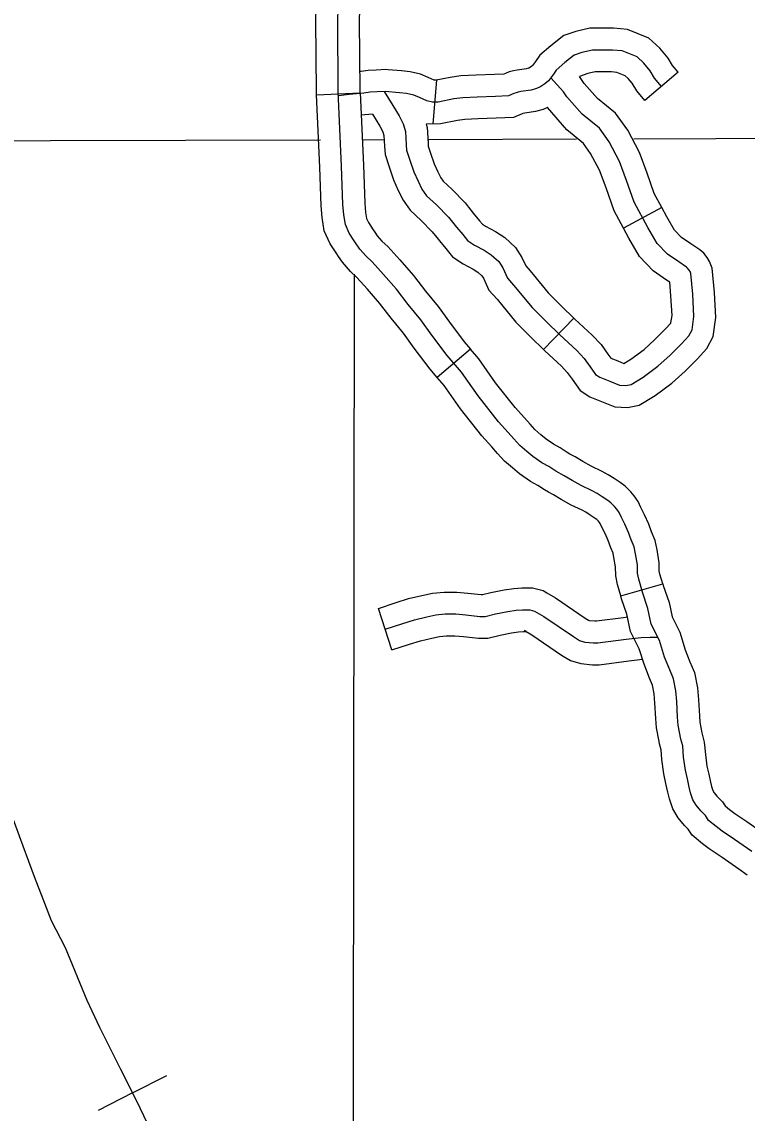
# Model space of a CAD drawing. Extents: x 1377389 to 1380723, y 1168351 to 1170484.
# Drawn here: x 1378766.1 to 1378815.9, y 1168764.2 to 1168839.2 of the extents above; entities that cross this region are included whole.
import ezdxf

# ---------------------------------------------------------------- set-up
doc = ezdxf.new("R2010")
doc.units = 0
doc.layers.add('B_Fill', color=7, linetype='Continuous')

msp = doc.modelspace()

# ---------------------------------------------------------------- linework, layer by layer
at = {"layer": 'B_Fill'}
for p, q in [((1378811.211, 1168835.714), (1378808.92, 1168833.778)), ((1378794.622, 1168835.166), (1378794.359, 1168832.178)), ((1378786.376, 1168834.162), (1378789.373, 1168834.296)), ((1378810.096, 1168826.418), (1378807.447, 1168825.01)), ((1378801.964, 1168816.68), (1378804.054, 1168818.832)), ((1378796.941, 1168816.707), (1378794.666, 1168814.751)), ((1378807.266, 1168799.766), (1378810.151, 1168800.589)), ((1378810.151, 1168800.589), (1378810.151, 1168800.589)), ((1378791.558, 1168796.037), (1378790.629, 1168798.889)), ((1378773.741, 1168765.611), (1378776.093, 1168766.811)), ((1378773.741, 1168765.611), (1378771.39, 1168764.411))]:
    msp.add_line(p, q, dxfattribs=at)
for points in [[(1378790.201, 1168822.689), (1378789.783, 1168823.076), (1378789.346, 1168823.578), (1378789.017, 1168824.072), (1378788.623, 1168824.664), (1378788.36, 1168825.257), (1378788.261, 1168825.915), (1378788.195, 1168826.639), (1378788.097, 1168829.273), (1378787.866, 1168834.408), (1378787.833, 1168839.279), (1378787.998, 1168844.743), (1378788.031, 1168845.862), (1378787.998, 1168846.718), (1378787.899, 1168847.903), (1378787.801, 1168849.088), (1378787.669, 1168849.746), (1378787.603, 1168850.372), (1378787.472, 1168851.063), (1378787.11, 1168852.873), (1378786.123, 1168857.515), (1378784.54, 1168864.282)], [(1378786.376, 1168834.162), (1378786.367, 1168834.369), (1378786.333, 1168839.297), (1378786.499, 1168844.788), (1378786.5, 1168844.83)], [(1378789.373, 1168834.296), (1378789.366, 1168834.446), (1378789.334, 1168839.262), (1378789.497, 1168844.699), (1378789.499, 1168844.742)], [(1378811.211, 1168835.714), (1378810.822, 1168836.175), (1378810.524, 1168836.687), (1378809.946, 1168837.38), (1378809.197, 1168838.062), (1378807.732, 1168838.651), (1378806.782, 1168838.745), (1378805.933, 1168838.745), (1378805.156, 1168838.745), (1378804.188, 1168838.517), (1378803.353, 1168838.239), (1378802.478, 1168837.538), (1378801.714, 1168836.883), (1378801.419, 1168836.463), (1378801.215, 1168836.174), (1378801.172, 1168836.14), (1378800.998, 1168836.027), (1378800.909, 1168835.988)], [(1378810.066, 1168834.746), (1378809.592, 1168835.306), (1378809.291, 1168835.823), (1378808.86, 1168836.34), (1378808.387, 1168836.771), (1378807.371, 1168837.18), (1378806.708, 1168837.245), (1378805.933, 1168837.245), (1378805.33, 1168837.245), (1378804.598, 1168837.073), (1378804.081, 1168836.901), (1378803.436, 1168836.383), (1378802.833, 1168835.866), (1378802.645, 1168835.599), (1378802.316, 1168835.134), (1378802.05, 1168834.922), (1378801.713, 1168834.703), (1378801.424, 1168834.576), (1378801.111, 1168834.487), (1378800.418, 1168834.387), (1378800.22, 1168834.347), (1378800.078, 1168834.315), (1378799.925, 1168834.25), (1378799.561, 1168834.1), (1378798.657, 1168834.057), (1378797.408, 1168834.013), (1378796.418, 1168833.97), (1378795.815, 1168833.884), (1378794.739, 1168833.669), (1378794.338, 1168833.667), (1378793.964, 1168833.755), (1378793.452, 1168833.985), (1378793.06, 1168834.143), (1378792.553, 1168834.262), (1378792.07, 1168834.315), (1378791.101, 1168834.4), (1378790.547, 1168834.373), (1378790.063, 1168834.345)], [(1378789.927, 1168835.84), (1378789.455, 1168835.781), (1378789.357, 1168835.771)], [(1378791.303, 1168835.888), (1378791.129, 1168835.904), (1378790.467, 1168835.871), (1378789.927, 1168835.84)], [(1378791.019, 1168834.408), (1378791.626, 1168833.434), (1378792.056, 1168832.733), (1378792.326, 1168832.168), (1378792.487, 1168831.656), (1378792.541, 1168830.74), (1378792.568, 1168830.363), (1378792.783, 1168829.689), (1378793.052, 1168828.881), (1378793.348, 1168828.235), (1378793.617, 1168827.696), (1378793.94, 1168827.238), (1378794.613, 1168826.619), (1378795.448, 1168825.757), (1378795.986, 1168825.083), (1378796.416, 1168824.572), (1378796.739, 1168824.168), (1378797.224, 1168823.844), (1378797.897, 1168823.494), (1378798.381, 1168823.171), (1378798.892, 1168822.713), (1378799.162, 1168822.282), (1378799.485, 1168821.582), (1378799.915, 1168821.097), (1378801.18, 1168819.561), (1378802.176, 1168818.565), (1378803.091, 1168817.676), (1378804.248, 1168816.598), (1378804.76, 1168816.06), (1378805.163, 1168815.494), (1378805.54, 1168814.955), (1378805.836, 1168814.767), (1378806.509, 1168814.497), (1378807.186, 1168814.222), (1378807.616, 1168814.207), (1378807.989, 1168814.282), (1378808.797, 1168814.767), (1378809.819, 1168815.521), (1378810.654, 1168816.275), (1378811.434, 1168817.056), (1378811.946, 1168817.622), (1378812.166, 1168818.037), (1378812.295, 1168818.942), (1378812.215, 1168820.477), (1378812.08, 1168821.905), (1378812.029, 1168822.027), (1378811.964, 1168822.135), (1378811.861, 1168822.266), (1378811.784, 1168822.336), (1378811.246, 1168822.686), (1378810.468, 1168823.218), (1378809.76, 1168823.964), (1378809.126, 1168825.046), (1378808.195, 1168826.799), (1378807.673, 1168828.291), (1378807.189, 1168829.596), (1378806.48, 1168830.939), (1378805.81, 1168831.871), (1378804.617, 1168832.841), (1378803.574, 1168834.035), (1378803.337, 1168834.382), (1378802.465, 1168835.345)], [(1378800.916, 1168835.991), (1378800.799, 1168835.958), (1378800.16, 1168835.866), (1378799.907, 1168835.814), (1378799.617, 1168835.75), (1378799.344, 1168835.633), (1378799.229, 1168835.586), (1378798.595, 1168835.555), (1378797.35, 1168835.512), (1378796.279, 1168835.466), (1378795.562, 1168835.363), (1378794.586, 1168835.168), (1378794.509, 1168835.168), (1378794.449, 1168835.182), (1378794.04, 1168835.366), (1378793.514, 1168835.577), (1378792.808, 1168835.743), (1378792.218, 1168835.808), (1378791.303, 1168835.888)], [(1378808.92, 1168833.778), (1378808.362, 1168834.438), (1378808.058, 1168834.96), (1378807.774, 1168835.301), (1378807.577, 1168835.48), (1378807.01, 1168835.708), (1378806.634, 1168835.745), (1378805.933, 1168835.745), (1378805.504, 1168835.745), (1378805.008, 1168835.629), (1378804.432, 1168835.436)], [(1378810.096, 1168826.418), (1378809.573, 1168827.402), (1378809.084, 1168828.799), (1378808.561, 1168830.209), (1378807.759, 1168831.731), (1378806.911, 1168832.909), (1378805.662, 1168833.924), (1378804.762, 1168834.955), (1378804.432, 1168835.436)], [(1378787.886, 1168823.065), (1378787.769, 1168823.24), (1378787.304, 1168823.939), (1378786.906, 1168824.834), (1378786.771, 1168825.736), (1378786.698, 1168826.543), (1378786.598, 1168829.211), (1378786.376, 1168834.162)], [(1378790.063, 1168834.345), (1378789.621, 1168834.29), (1378788.624, 1168834.193), (1378787.88, 1168834.093)], [(1378789.373, 1168834.296), (1378789.595, 1168829.334), (1378789.693, 1168826.735), (1378789.751, 1168826.094), (1378789.813, 1168825.68), (1378789.942, 1168825.39), (1378790.266, 1168824.903), (1378790.382, 1168824.728)], [(1378802.231, 1168833.292), (1378801.931, 1168833.16), (1378801.423, 1168833.017), (1378800.676, 1168832.909), (1378800.538, 1168832.881), (1378800.505, 1168832.867), (1378799.893, 1168832.614), (1378798.718, 1168832.558), (1378797.467, 1168832.515), (1378796.557, 1168832.475), (1378796.069, 1168832.405), (1378794.892, 1168832.17), (1378793.899, 1168832.164)], [(1378802.262, 1168833.306), (1378802.116, 1168833.241)], [(1378807.447, 1168825.01), (1378806.817, 1168826.196), (1378806.262, 1168827.782), (1378805.816, 1168828.983), (1378805.202, 1168830.147), (1378804.708, 1168830.833), (1378803.572, 1168831.758), (1378802.231, 1168833.292)], [(1378790.229, 1168832.842), (1378789.441, 1168832.765)], [(1378790.229, 1168832.842), (1378790.736, 1168832.016), (1378790.926, 1168831.617), (1378791.001, 1168831.382), (1378791.044, 1168830.643), (1378791.084, 1168830.077), (1378791.357, 1168829.224), (1378791.655, 1168828.331), (1378791.995, 1168827.587), (1378792.326, 1168826.924), (1378792.807, 1168826.243), (1378793.565, 1168825.544), (1378794.32, 1168824.765), (1378794.641, 1168824.363)], [(1378793.899, 1168832.164), (1378793.973, 1168831.93), (1378794.038, 1168830.837), (1378794.051, 1168830.649), (1378794.209, 1168830.155), (1378794.45, 1168829.432), (1378794.701, 1168828.883), (1378794.909, 1168828.468), (1378795.074, 1168828.233), (1378795.661, 1168827.693), (1378796.575, 1168826.749), (1378796.985, 1168826.236)], [(1378730.988, 1168830.937), (1378786.654, 1168831.077)], [(1378789.517, 1168831.085), (1378791.018, 1168831.091)], [(1378794.097, 1168831.103), (1378804.223, 1168831.142)], [(1378808.171, 1168831.157), (1378898.265, 1168831.505)], [(1378812.29, 1168815.791), (1378812.522, 1168816.023), (1378813.183, 1168816.755), (1378813.613, 1168817.566), (1378813.801, 1168818.874), (1378813.711, 1168820.587), (1378813.552, 1168822.272), (1378813.37, 1168822.71), (1378813.199, 1168822.991), (1378812.964, 1168823.29), (1378812.705, 1168823.526), (1378812.078, 1168823.934), (1378811.446, 1168824.366), (1378810.967, 1168824.871), (1378810.436, 1168825.777), (1378810.096, 1168826.418)], [(1378796.985, 1168826.236), (1378797.146, 1168826.035), (1378797.576, 1168825.523), (1378797.766, 1168825.286), (1378797.989, 1168825.137), (1378798.661, 1168824.787), (1378799.302, 1168824.359), (1378800.052, 1168823.688), (1378800.484, 1168822.996), (1378800.754, 1168822.412), (1378801.055, 1168822.072), (1378802.292, 1168820.571), (1378803.229, 1168819.633), (1378804.054, 1168818.832)], [(1378810.168, 1168817.912), (1378810.347, 1168818.09), (1378810.708, 1168818.489), (1378810.718, 1168818.509), (1378810.79, 1168819.01), (1378810.718, 1168820.367), (1378810.631, 1168821.297), (1378810.413, 1168821.438), (1378809.49, 1168822.07), (1378808.553, 1168823.057), (1378807.816, 1168824.314), (1378807.447, 1168825.01)], [(1378790.382, 1168824.728), (1378790.541, 1168824.49), (1378790.861, 1168824.122), (1378791.265, 1168823.749), (1378792.106, 1168822.832), (1378793.042, 1168821.761), (1378793.852, 1168820.691), (1378794.72, 1168819.63), (1378795.501, 1168818.555), (1378796.513, 1168817.204), (1378796.941, 1168816.707)], [(1378794.641, 1168824.363), (1378794.826, 1168824.132), (1378795.256, 1168823.62), (1378795.713, 1168823.049), (1378796.459, 1168822.551), (1378797.132, 1168822.201), (1378797.46, 1168821.982), (1378797.733, 1168821.738), (1378797.839, 1168821.568), (1378798.215, 1168820.752), (1378798.775, 1168820.122), (1378800.068, 1168818.552), (1378801.123, 1168817.497), (1378801.964, 1168816.68)], [(1378794.666, 1168814.751), (1378794.173, 1168815.324), (1378793.087, 1168816.773), (1378792.343, 1168817.797), (1378791.494, 1168818.836), (1378790.714, 1168819.866), (1378789.871, 1168820.831), (1378789.138, 1168821.63), (1378788.705, 1168822.03), (1378788.151, 1168822.666), (1378787.886, 1168823.065)], [(1378816.259, 1168782.19), (1378815.083, 1168783.018), (1378814.225, 1168783.59), (1378813.811, 1168783.908), (1378813.303, 1168784.322), (1378813.08, 1168784.672), (1378812.762, 1168784.99), (1378812.444, 1168785.372), (1378812.222, 1168785.754), (1378812.063, 1168786.231), (1378811.968, 1168786.613), (1378811.841, 1168787.185), (1378811.713, 1168787.79), (1378811.586, 1168788.681), (1378811.523, 1168789.444), (1378811.396, 1168789.921), (1378811.205, 1168790.876), (1378811.173, 1168791.417), (1378811.109, 1168792.498), (1378811.046, 1168793.23), (1378810.887, 1168794.057), (1378810.633, 1168794.662), (1378810.283, 1168795.553), (1378809.932, 1168796.692), (1378809.361, 1168797.811), (1378809.139, 1168798.893), (1378808.757, 1168800.007), (1378808.503, 1168800.897), (1378808.42, 1168801.306), (1378808.408, 1168801.884), (1378808.28, 1168802.647), (1378808.193, 1168803.126), (1378807.994, 1168803.602), (1378807.804, 1168804.111), (1378807.553, 1168804.686), (1378807.304, 1168805.176), (1378807.168, 1168805.479), (1378807.009, 1168805.702), (1378806.85, 1168805.892), (1378806.596, 1168806.147), (1378806.373, 1168806.306), (1378805.992, 1168806.56), (1378805.642, 1168806.783), (1378805.313, 1168806.964), (1378804.561, 1168807.324), (1378803.926, 1168807.674), (1378803.385, 1168807.992), (1378802.813, 1168808.31), (1378802.336, 1168808.628), (1378801.859, 1168808.883), (1378801.224, 1168809.328), (1378800.81, 1168809.678), (1378800.334, 1168810.092), (1378799.92, 1168810.537), (1378799.539, 1168810.983), (1378798.871, 1168811.714), (1378797.473, 1168813.496), (1378796.329, 1168815.119), (1378795.343, 1168816.264), (1378794.294, 1168817.664), (1378793.531, 1168818.714), (1378792.673, 1168819.764), (1378791.878, 1168820.814), (1378790.988, 1168821.832), (1378790.201, 1168822.689)], [(1378788.973, 1168821.856), (1378788.845, 1168729.746)], [(1378804.054, 1168818.831), (1378804.125, 1168818.763), (1378805.304, 1168817.665), (1378805.92, 1168817.016), (1378806.388, 1168816.36), (1378806.581, 1168816.084), (1378807.07, 1168815.888), (1378807.476, 1168815.723), (1378807.964, 1168816.016), (1378808.869, 1168816.684), (1378809.62, 1168817.362), (1378810.168, 1168817.911)], [(1378803.767, 1168809.496), (1378803.595, 1168809.592), (1378803.108, 1168809.917), (1378802.646, 1168810.164), (1378802.141, 1168810.517), (1378801.787, 1168810.817), (1378801.378, 1168811.172), (1378801.04, 1168811.536), (1378800.663, 1168811.976), (1378800.017, 1168812.684), (1378798.676, 1168814.392), (1378797.513, 1168816.042), (1378796.941, 1168816.707)], [(1378801.964, 1168816.68), (1378802.057, 1168816.589), (1378803.192, 1168815.532), (1378803.6, 1168815.103), (1378803.938, 1168814.628), (1378804.482, 1168813.851), (1378805.149, 1168813.426), (1378805.948, 1168813.106), (1378806.867, 1168812.733), (1378807.739, 1168812.701), (1378808.539, 1168812.863), (1378809.63, 1168813.517), (1378810.77, 1168814.358), (1378811.688, 1168815.188), (1378812.29, 1168815.791)], [(1378802.309, 1168806.874), (1378802.031, 1168807.029), (1378801.565, 1168807.34), (1378801.073, 1168807.602), (1378800.307, 1168808.139), (1378799.834, 1168808.539), (1378799.289, 1168809.012), (1378798.801, 1168809.539), (1378798.415, 1168809.989), (1378797.726, 1168810.745), (1378796.269, 1168812.6), (1378795.144, 1168814.195), (1378794.666, 1168814.751)], [(1378810.151, 1168800.589), (1378809.961, 1168801.253), (1378809.917, 1168801.472), (1378809.905, 1168802.024), (1378809.758, 1168802.905), (1378809.64, 1168803.555), (1378809.389, 1168804.154), (1378809.194, 1168804.674), (1378808.91, 1168805.326), (1378808.657, 1168805.824), (1378808.475, 1168806.229), (1378808.197, 1168806.618), (1378807.959, 1168806.904), (1378807.569, 1168807.295), (1378807.226, 1168807.54), (1378806.811, 1168807.817), (1378806.407, 1168808.074), (1378805.999, 1168808.299), (1378805.247, 1168808.659), (1378804.668, 1168808.978), (1378804.13, 1168809.294), (1378803.767, 1168809.496)], [(1378807.266, 1168799.766), (1378807.044, 1168800.542), (1378806.924, 1168801.139), (1378806.91, 1168801.743), (1378806.803, 1168802.389), (1378806.746, 1168802.697), (1378806.599, 1168803.049), (1378806.413, 1168803.547), (1378806.195, 1168804.046), (1378805.95, 1168804.529), (1378805.861, 1168804.728), (1378805.82, 1168804.785), (1378805.741, 1168804.88), (1378805.622, 1168804.999), (1378805.52, 1168805.072), (1378805.172, 1168805.304), (1378804.877, 1168805.492), (1378804.628, 1168805.629), (1378803.875, 1168805.99), (1378803.183, 1168806.37), (1378802.64, 1168806.69), (1378802.309, 1168806.874)], [(1378790.629, 1168798.889), (1378791.85, 1168799.288), (1378792.705, 1168799.563), (1378793.619, 1168799.776), (1378794.345, 1168799.941), (1378795.135, 1168800.013), (1378796.003, 1168800.013), (1378796.771, 1168799.949), (1378797.673, 1168799.843), (1378797.775, 1168799.843), (1378798.339, 1168799.978), (1378799.253, 1168800.161), (1378799.921, 1168800.261), (1378800.486, 1168800.297), (1378801.199, 1168800.297), (1378801.93, 1168800.114), (1378802.196, 1168799.957)], [(1378810.151, 1168800.589), (1378810.189, 1168800.456), (1378810.589, 1168799.289), (1378810.79, 1168798.312), (1378811.328, 1168797.257), (1378811.7, 1168796.048), (1378812.022, 1168795.227), (1378812.33, 1168794.494), (1378812.533, 1168793.437), (1378812.606, 1168792.607), (1378812.67, 1168791.505), (1378812.696, 1168791.068), (1378812.84, 1168790.349)], [(1378802.196, 1168799.957), (1378802.783, 1168799.609), (1378804.828, 1168798.216), (1378805.06, 1168798.077), (1378805.108, 1168798.062), (1378805.48, 1168798.027), (1378805.594, 1168798.027), (1378807.468, 1168798.272), (1378807.755, 1168798.304)], [(1378809.898, 1168789.761), (1378809.713, 1168790.684), (1378809.676, 1168791.329), (1378809.613, 1168792.389), (1378809.558, 1168793.023), (1378809.443, 1168793.62), (1378809.243, 1168794.097), (1378808.866, 1168795.057), (1378808.537, 1168796.126), (1378807.933, 1168797.311), (1378807.689, 1168798.497), (1378807.326, 1168799.557), (1378807.266, 1168799.766)], [(1378791.093, 1168797.463), (1378792.312, 1168797.86), (1378793.106, 1168798.116), (1378793.956, 1168798.314), (1378794.58, 1168798.456), (1378795.204, 1168798.513), (1378795.941, 1168798.513), (1378796.621, 1168798.456), (1378797.585, 1168798.343), (1378797.953, 1168798.343), (1378798.662, 1168798.513), (1378799.512, 1168798.683), (1378800.079, 1168798.768), (1378800.533, 1168798.797), (1378801.015, 1168798.797), (1378801.355, 1168798.712), (1378801.978, 1168798.343), (1378804.019, 1168796.953), (1378804.444, 1168796.697), (1378804.813, 1168796.584), (1378805.408, 1168796.527), (1378805.692, 1168796.527), (1378807.648, 1168796.782), (1378808.668, 1168796.896), (1378809.292, 1168796.924), (1378809.814, 1168796.924)], [(1378791.558, 1168796.037), (1378792.774, 1168796.433), (1378793.507, 1168796.669), (1378794.293, 1168796.853), (1378794.815, 1168796.972), (1378795.272, 1168797.013), (1378795.878, 1168797.013), (1378796.471, 1168796.964), (1378797.497, 1168796.843), (1378798.131, 1168796.843), (1378798.984, 1168797.048), (1378799.771, 1168797.205), (1378800.238, 1168797.275), (1378800.58, 1168797.297), (1378800.8, 1168797.297), (1378800.669, 1168797.375)], [(1378800.669, 1168797.375), (1378801.173, 1168797.076), (1378803.21, 1168795.689), (1378803.829, 1168795.317), (1378804.518, 1168795.105), (1378805.337, 1168795.027), (1378805.789, 1168795.027), (1378807.828, 1168795.293), (1378808.761, 1168795.397)], [(1378812.84, 1168790.349), (1378812.857, 1168790.262), (1378813.006, 1168789.701), (1378813.077, 1168788.849), (1378813.191, 1168788.05), (1378813.307, 1168787.502), (1378813.428, 1168786.957), (1378813.504, 1168786.65), (1378813.596, 1168786.375), (1378813.677, 1168786.235), (1378813.872, 1168786.002), (1378814.258, 1168785.616), (1378814.438, 1168785.332), (1378814.742, 1168785.085), (1378815.099, 1168784.81), (1378815.931, 1168784.255), (1378817.133, 1168783.409), (1378817.72, 1168782.98)], [(1378815.949, 1168780.558), (1378815.385, 1168780.971), (1378814.235, 1168781.78), (1378813.35, 1168782.371), (1378812.88, 1168782.732), (1378812.167, 1168783.312), (1378811.903, 1168783.728), (1378811.653, 1168783.978), (1378811.212, 1168784.508), (1378810.848, 1168785.132), (1378810.622, 1168785.811), (1378810.508, 1168786.268), (1378810.374, 1168786.868), (1378810.235, 1168787.529), (1378810.095, 1168788.512), (1378810.039, 1168789.187), (1378809.934, 1168789.581), (1378809.898, 1168789.761)], [(1378764.42, 1168787.395), (1378766.214, 1168782.582), (1378766.98, 1168780.474), (1378767.578, 1168778.942), (1378768.152, 1168777.457), (1378769.11, 1168775.589), (1378770.617, 1168771.972), (1378771.478, 1168770.128), (1378772.89, 1168767.278), (1378774.015, 1168765.075), (1378774.756, 1168763.542), (1378775.714, 1168761.627), (1378776.599, 1168759.735), (1378778.834, 1168755.327), (1378780.567, 1168752.02), (1378783.547, 1168746.57), (1378785.145, 1168743.941), (1378787.442, 1168740.221), (1378788.78, 1168737.841), (1378790.464, 1168735.039), (1378792.601, 1168730.998)], [(1378764.42, 1168787.395), (1378766.214, 1168782.582), (1378766.98, 1168780.474), (1378767.578, 1168778.942), (1378768.152, 1168777.457), (1378769.11, 1168775.589), (1378770.617, 1168771.972), (1378771.478, 1168770.128), (1378772.89, 1168767.278), (1378774.015, 1168765.075), (1378774.756, 1168763.542), (1378775.714, 1168761.627), (1378776.599, 1168759.735), (1378778.834, 1168755.327), (1378780.567, 1168752.02), (1378783.547, 1168746.57), (1378785.145, 1168743.941), (1378787.442, 1168740.221), (1378788.78, 1168737.841), (1378790.464, 1168735.039), (1378792.818, 1168731.27)]]:
    msp.add_lwpolyline(points, dxfattribs=at)

doc.saveas('drawing.dxf')
